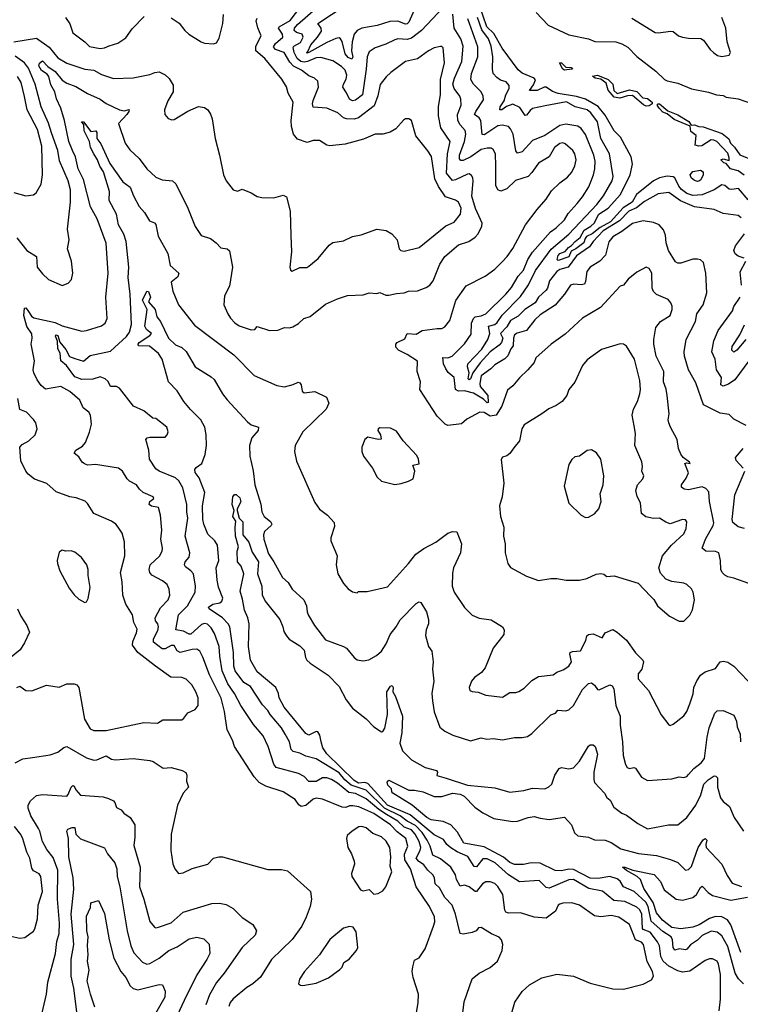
# Model space of a CAD drawing. Extents: x 1246230 to 1426786, y 660032 to 763141.
# Tile 501 of 566: x 1345444 to 1350208, y 736619 to 743131. Entities that reach past the tile are written whole.
import ezdxf

# ---------------------------------------------------------------- set-up
doc = ezdxf.new("R2010")
doc.units = 0

msp = doc.modelspace()

# ---------------------------------------------------------------- linework, layer by layer
at = {"layer": '0CON10XD'}
for points in [[(1347151.5, 741078.5), (1347193.9, 741096.1), (1347227, 741093), (1347250.5, 741099.5), (1347287.9, 741122.1), (1347323.3, 741155), (1347365, 741167.5), (1347465, 741248.6), (1347545, 741285.7), (1347612.1, 741307.9), (1347715, 741311.2), (1347754.5, 741325.5), (1347805, 741321.1), (1347825, 741325.7), (1347865, 741309.4), (1347885, 741308.1), (1347935, 741321.1), (1347985, 741324.2), (1348015, 741335.6), (1348075, 741338.6), (1348130.9, 741359.1), (1348155.5, 741374.5), (1348177.5, 741405), (1348222.7, 741515), (1348254.4, 741565), (1348345, 741641.5), (1348413.8, 741665), (1348456.2, 741693.8), (1348475.8, 741715), (1348500, 741765), (1348500.6, 741785), (1348457.6, 741882.4), (1348432.8, 741965), (1348442.8, 742062.8), (1348440, 742085), (1348430.2, 742100.2), (1348415, 742111.1), (1348405, 742110.4), (1348325, 742071.1), (1348305, 742068.2), (1348264.8, 742115), (1348272.4, 742245), (1348289.1, 742325), (1348228, 742415), (1348211.8, 742495), (1348213.1, 742555), (1348226.5, 742636.5), (1348226.1, 742735), (1348252, 742845), (1348243.8, 742945), (1348235, 742953.8), (1348225, 742954.2), (1348183.8, 742945), (1348145.7, 742925), (1348075, 742871.5), (1347995, 742854.2), (1347897.5, 742782.5), (1347866.1, 742753.9), (1347827.5, 742702.5), (1347811.6, 742628.4), (1347788.5, 742561.5), (1347685, 742481.3), (1347655, 742473.2), (1347604.6, 742474.6), (1347585, 742482.5), (1347546.2, 742516.2), (1347475, 742546.2), (1347385, 742552.5), (1347378.8, 742575), (1347383.6, 742596.4), (1347419.1, 742685), (1347415, 742723.8), (1347393.8, 742745), (1347355, 742760.6), (1347306.4, 742796.4), (1347254.5, 742824.5), (1347229.7, 742849.7), (1347193.4, 742913.4), (1347134.6, 742935), (1347121.5, 742951.5), (1347135, 742974.7), (1347183.3, 743015), (1347182.5, 743035), (1347155.3, 743075), (1347160, 743085), (1347232, 743125), (1347330.8, 743255)], [(1348245, 743214.3), (1348100.4, 743059.6), (1348035, 743010), (1348005, 743000.8), (1347945, 743003.6), (1347925, 742998.8), (1347865, 742969.2), (1347794, 742945), (1347755, 742919.4), (1347740.3, 742885), (1347735.2, 742805), (1347710, 742635), (1347665, 742598), (1347645.2, 742594.8), (1347623.5, 742605), (1347605, 742648.5), (1347579.6, 742685), (1347583.9, 742705), (1347602.8, 742737.2), (1347606.5, 742765), (1347596.7, 742796.7), (1347572.2, 742822.2), (1347515, 742859.7), (1347435, 742880.8), (1347405, 742878.6), (1347346.2, 742853.8), (1347325, 742851.2), (1347302.2, 742855), (1347278.6, 742875), (1347259.5, 742915), (1347252.1, 742947.9), (1347255.5, 742955), (1347300.2, 742979.8), (1347318.2, 743015), (1347311.5, 743035), (1347275, 743047.2), (1347259.5, 743059.5), (1347259.8, 743075), (1347281.6, 743098.4), (1347435, 743233.5)], [(1348051.6, 743195), (1348016.2, 743115), (1348005, 743103.4), (1347995, 743102.4), (1347945, 743122.5), (1347891, 743119), (1347806.8, 743093.2), (1347705, 743075.3), (1347675, 743059), (1347655, 743035.8), (1347641.4, 742985), (1347637.3, 742925), (1347645.7, 742884.3), (1347638.9, 742871.1), (1347615, 742880.2), (1347595.6, 742904.4), (1347575, 742987.1), (1347565, 743005.5), (1347555, 743011.2), (1347535, 743007.6), (1347475, 742979.5), (1347355, 742914.7), (1347345, 742910.8), (1347340, 742915), (1347348.5, 742921.5), (1347368.6, 742965), (1347412.6, 743015), (1347438.4, 743055), (1347438.1, 743075), (1347414.5, 743105), (1347595.7, 743224.3)], [(1348840.6, 742699.4), (1348853.1, 742733.1), (1348846.2, 742745), (1348767, 742777), (1348740.3, 742800.3), (1348633, 742943.1), (1348579.4, 743039.4), (1348532, 743085), (1348483.3, 743225)], [(1345405, 742984), (1345555, 743008.5), (1345638.9, 742948.9), (1345695, 742879.2), (1345755, 742842.8), (1345875, 742804.8), (1345935, 742796.7), (1345985, 742768.5), (1346065, 742742.9), (1346195, 742745.8), (1346305, 742768), (1346338, 742782), (1346365, 742786.2), (1346405, 742766.2), (1346431.7, 742741.7), (1346457.9, 742697.9), (1346458, 742655), (1346422.5, 742595), (1346401.2, 742535), (1346402.5, 742505), (1346425, 742477.5), (1346449.3, 742469.3), (1346465, 742471.2), (1346555, 742526), (1346625, 742556), (1346665, 742550), (1346687.5, 742535), (1346705.9, 742505.9), (1346716.2, 742475), (1346735.8, 742345.8), (1346765.5, 742235.5), (1346791.4, 742105), (1346809.2, 742065), (1346855, 742006.2), (1346885, 741996), (1346915, 742011.2), (1346975, 741986), (1347015, 741961.2), (1347045, 741956.2), (1347125, 741952), (1347185, 741971.2), (1347208.8, 741958.8), (1347232, 741865), (1347236.1, 741703.9), (1347240.8, 741595), (1347229.2, 741495), (1347234.2, 741474.2), (1347245, 741468.8), (1347295, 741492.5), (1347343, 741493), (1347355, 741500), (1347417.6, 741552.4), (1347489.1, 741640.9), (1347515, 741658), (1347585, 741668), (1347645, 741698), (1347702.3, 741707.7), (1347805, 741746.2), (1347865.8, 741735.8), (1347905, 741713.8), (1347940, 741675), (1347952, 741615), (1347964.1, 741604.1), (1347985, 741600), (1348084.5, 741625.5), (1348261.6, 741768.4), (1348317.4, 741792.6), (1348357.6, 741845), (1348361.9, 741885), (1348345, 741923.5), (1348325, 741937.1), (1348259.8, 741959.8), (1348213, 742027), (1348187.6, 742077.6), (1348165.6, 742225.6), (1348143.4, 742263.4), (1348063.8, 742363.8), (1348034.3, 742464.3), (1348016.4, 742476.4), (1347995, 742475.6), (1347982.4, 742467.6), (1347930.2, 742409.8), (1347892.8, 742387.2), (1347845, 742374.4), (1347795, 742374.3), (1347718, 742342), (1347595, 742307.8), (1347495, 742296.7), (1347475, 742301.9), (1347425, 742332.9), (1347385, 742331.4), (1347345, 742319.2), (1347280, 742340), (1347253.8, 742373.8), (1347241.1, 742425), (1347238.9, 742465), (1347252.7, 742585), (1347219.2, 742645), (1347208.1, 742688.1), (1347177.3, 742737.3), (1347065.6, 742875), (1347005.3, 742925), (1347004.7, 742955), (1347039.5, 743025), (1347017.5, 743077.5), (1347006.8, 743123.2), (1347015, 743140.6)], [(1345746.2, 743145), (1345774.4, 743104.4), (1345795, 743044.2), (1345875, 742984.2), (1345905, 742953.3), (1345975, 742940.5), (1346005, 742944.5), (1346035, 742959.1), (1346093.8, 742975), (1346145, 743011.4), (1346188.5, 743071.5), (1346267.6, 743152.4)], [(1346445, 743144), (1346498.3, 743108.3), (1346535, 743058.8), (1346561.2, 743035), (1346644.1, 742984.1), (1346665, 742976.7), (1346725, 742972.5), (1346745, 742977.5), (1346761.7, 743008.3), (1346788, 743105), (1346790.8, 743165)], [(1350265, 739402.5), (1350165, 739438.2), (1350125, 739445.5), (1350105, 739456.5), (1350087.5, 739475), (1350078.8, 739495), (1350077.8, 739555), (1350065.3, 739605.3), (1350045, 739612.7), (1349980, 739615), (1349955.8, 739635), (1349977.1, 739695), (1350028.7, 739785), (1350033.8, 739803.8), (1350005.4, 739945), (1349999.3, 740009.3), (1349980.9, 740030.9), (1349955, 740040.8), (1349865, 740022.2), (1349837.1, 740027.1), (1349819.5, 740039.5), (1349818.8, 740055), (1349851.1, 740098.9), (1349866.5, 740135), (1349842, 740195), (1349855, 740200), (1349876.2, 740195), (1349872.5, 740205), (1349831.2, 740235), (1349815, 740256.7), (1349800, 740295), (1349790, 740355), (1349745.7, 740435), (1349735.6, 740465), (1349730.6, 740485), (1349737.1, 740525), (1349724.4, 740645), (1349717.6, 740687.6), (1349699.6, 740735), (1349702.1, 740805), (1349650.9, 740905), (1349636.9, 740985), (1349635.8, 741015), (1349649.2, 741095), (1349680.5, 741135), (1349743.5, 741175), (1349757.3, 741215), (1349757.2, 741237.2), (1349749.4, 741259.4), (1349730.5, 741280.5), (1349655, 741313.5), (1349633.3, 741333.3), (1349625.6, 741355), (1349622.2, 741455), (1349605, 741485.8), (1349585, 741494.2), (1349525, 741460.8), (1349467.5, 741415), (1349435, 741376.2), (1349415, 741368), (1349283.1, 741226.9), (1349165, 741156.7), (1349049.5, 741050.5), (1348957.5, 740985), (1348856.2, 740895), (1348845, 740863.8), (1348803.8, 740815), (1348747.4, 740762.6), (1348705, 740708.6), (1348668.1, 740681.9), (1348631.5, 740575), (1348595, 740516.2), (1348555, 740509.6), (1348515, 740532.7), (1348485.4, 740534.6), (1348400.6, 740489.4), (1348365, 740458.1), (1348275, 740447.1), (1348256.6, 740456.6), (1348205, 740509.2), (1348090, 740685), (1348094, 740735), (1348071.5, 740805), (1348073.2, 740873.2), (1348005, 740917.7), (1347947.5, 740945), (1347930, 740965), (1347930, 740985), (1347938.8, 740995), (1347989.7, 741020.3), (1348005, 741056.7), (1348065, 741052.2), (1348105, 741075.6), (1348205, 741089.5), (1348235, 741088.1), (1348255, 741100), (1348288.5, 741141.5), (1348327.2, 741272.8), (1348395, 741370), (1348521.2, 741435), (1348585, 741481.9), (1348635, 741531.5), (1348667.9, 741565), (1348705, 741618.9), (1348788.4, 741775), (1348864.3, 741875.7), (1348925.2, 741944.8), (1348960.4, 741999.6), (1349015, 742052.5), (1349065, 742089.1), (1349095, 742122.2), (1349115.2, 742164.8), (1349122.4, 742205), (1349114.3, 742244.3), (1349101.8, 742265), (1349050.4, 742310.4), (1349035, 742316), (1349015, 742312.9), (1348979.6, 742285), (1348945, 742224.3), (1348875, 742183.3), (1348830.5, 742119.5), (1348805.6, 742094.4), (1348723, 742067), (1348665, 742013.1), (1348625, 741997.5), (1348605, 742006), (1348591.5, 742035), (1348592.2, 742165), (1348590.4, 742245), (1348575, 742272.9), (1348561.8, 742281.8), (1348535, 742282.3), (1348495, 742271.5), (1348425.6, 742224.4), (1348375, 742200.7), (1348360.7, 742200.7), (1348351.5, 742211.5), (1348351, 742235), (1348384.3, 742325), (1348394.2, 742375), (1348388.4, 742398.4), (1348355, 742435.9), (1348341.1, 742465), (1348338.1, 742505), (1348363.2, 742565), (1348360, 742605), (1348353.1, 742625), (1348316.6, 742676.6), (1348308.4, 742705), (1348317.6, 742745), (1348367.9, 742855), (1348375.3, 742955), (1348360.8, 743005), (1348315.8, 743075), (1348306.9, 743166.9)], [(1350246.1, 740446.1), (1350165, 740488.8), (1350135, 740520), (1350075, 740528.8), (1349963.8, 740583.8), (1349915, 740730), (1349865.3, 740815.3), (1349838.5, 740905), (1349837.7, 740935), (1349850.5, 741015), (1349912.5, 741135), (1349921.1, 741185), (1349963.3, 741245), (1349986.7, 741325), (1349981.2, 741455), (1349964.2, 741525), (1349945, 741542.5), (1349925, 741548.1), (1349893.8, 741546.2), (1349815, 741520.6), (1349795, 741520), (1349778.7, 741528.7), (1349732.5, 741605), (1349718.1, 741655), (1349714.1, 741705.9), (1349701.1, 741741.1), (1349670.8, 741775), (1349635, 741790.4), (1349565, 741800.4), (1349495, 741782.7), (1349425, 741730.7), (1349365, 741695.3), (1349338.6, 741661.4), (1349317.2, 741572.7), (1349278.9, 741535), (1349215, 741493.3), (1349192.5, 741465), (1349185, 741400), (1349177.2, 741382.7), (1349155, 741376.6), (1349107.3, 741382.7), (1349086, 741375), (1349045.4, 741315), (1348985, 741243.1), (1348885, 741180), (1348848.8, 741145), (1348795, 741076.2), (1348732.2, 741057.7), (1348715, 741046.5), (1348707.9, 741025), (1348707, 740975), (1348691.6, 740955), (1348672.1, 740907.9), (1348651.5, 740888.5), (1348585, 740849.2), (1348558, 740822), (1348495, 740776.2), (1348485.7, 740725), (1348488.1, 740705), (1348538.5, 740645), (1348540.5, 740599.5), (1348535, 740596.6), (1348510.8, 740620.8), (1348445, 740660.2), (1348385.7, 740675.7), (1348344.1, 740674.1), (1348325.3, 740685.3), (1348316.9, 740765), (1348277.2, 740797.2), (1348261.1, 740821.1), (1348246.7, 740855), (1348242.5, 740897.5), (1348275, 740894.4), (1348303.9, 740906.1), (1348385, 740987.1), (1348427.9, 741052.1), (1348430.4, 741125), (1348444.4, 741155), (1348455.8, 741165), (1348495, 741171.6), (1348525, 741185.3), (1348657.8, 741315), (1348695, 741359.2), (1348740.4, 741435), (1348774.2, 741475), (1348804.3, 741545), (1348835, 741593.8), (1348952.9, 741727.1), (1348991.1, 741755), (1349045, 741807.5), (1349070.3, 741849.7), (1349128.6, 741915), (1349165, 741959.2), (1349206.2, 742025), (1349237.1, 742105), (1349245.9, 742145), (1349248.1, 742195), (1349240, 742235), (1349185, 742371.1), (1349155, 742411.9), (1349135, 742426.4), (1349055, 742440.3), (1349015, 742431.6), (1348915, 742364.1), (1348835, 742331.2), (1348765, 742257.5), (1348735, 742248), (1348724.6, 742264.6), (1348705.8, 742375), (1348689.8, 742409.8), (1348675.3, 742425.3), (1348632.7, 742432.7), (1348605, 742430), (1348525, 742375.4), (1348515, 742370), (1348502.4, 742372.4), (1348492.4, 742465), (1348481.6, 742481.6), (1348451.8, 742505), (1348459.1, 742525), (1348511.3, 742601.3), (1348508.8, 742625), (1348494.6, 742655), (1348443.5, 742705), (1348425.8, 742735), (1348431.3, 742775), (1348473.8, 742885), (1348472.3, 742952.3), (1348406.5, 743136.5)], [(1350215, 741820.8), (1350195, 741835.5), (1350095, 741848.2), (1350036.2, 741876.2), (1349905, 741892.9), (1349813.1, 741933.1), (1349735, 741987.5), (1349665, 741980), (1349575, 741928.9), (1349522.4, 741887.6), (1349472.2, 741865), (1349409.5, 741800.5), (1349300.5, 741735), (1349234.8, 741665), (1349210.8, 741629.2), (1349125, 741569), (1349070.4, 741495), (1349015, 741478.9), (1348995, 741465.7), (1348946, 741405), (1348933.8, 741356.2), (1348925, 741343), (1348874.1, 741295), (1348851.2, 741258.8), (1348782.6, 741215), (1348740.5, 741169.5), (1348688.2, 741141.8), (1348665, 741100.3), (1348622, 741055), (1348639, 741025), (1348629.2, 740995), (1348615, 740978.3), (1348553.8, 740935), (1348488.9, 740861.1), (1348440.3, 740795), (1348425, 740755.6), (1348415, 740748.9), (1348408.1, 740755), (1348415.4, 740795), (1348404.8, 740835), (1348406.7, 740855), (1348498.7, 740951.3), (1348540, 741015), (1348552, 741055), (1348544.2, 741105), (1348584.2, 741115.8), (1348601.8, 741128.2), (1348634.2, 741175.8), (1348755, 741300.7), (1348807.3, 741377.3), (1348855, 741472.7), (1348957.5, 741612.5), (1349075, 741712.4), (1349260.2, 741909.8), (1349304.5, 741965.5), (1349360.6, 742065), (1349368.7, 742095), (1349343.4, 742245), (1349285.3, 742345), (1349263.1, 742455), (1349220.6, 742515), (1349195, 742535.2), (1349116.9, 742555), (1349058.6, 742588.6), (1348917.8, 742562.2), (1348835, 742543.1), (1348818.7, 742531.3), (1348795, 742499.5), (1348785, 742497.8), (1348751, 742551), (1348705, 742573.4), (1348662.1, 742557.9), (1348631.8, 742535), (1348617.5, 742535), (1348619.6, 742555), (1348647.5, 742595), (1348658.2, 742635), (1348680, 742675), (1348679.1, 742695), (1348659.7, 742719.7), (1348622.1, 742732.1), (1348598, 742748), (1348575.3, 742775.3), (1348569.7, 742805), (1348571.1, 742885), (1348561.7, 742955), (1348542.4, 743005), (1348500.1, 743065), (1348470.5, 743145)], [(1348859, 743179), (1348938.1, 743095), (1349075, 743031.8), (1349205, 743004.5), (1349246, 742986), (1349384.7, 742984.7), (1349425, 742971.2), (1349465, 742948.5), (1349525, 742887.1), (1349649.8, 742789.8), (1349707.1, 742735), (1349725, 742726.2), (1349795, 742712.3), (1349885, 742673.8), (1349998.8, 742651.2), (1350050, 742635), (1350095, 742628.8), (1350115, 742618.8), (1350195, 742607.5), (1350295, 742572.5)], [(1349490.4, 743140.4), (1349645.6, 743045.6), (1349666.6, 743043.4), (1349745.7, 743055.7), (1349765, 743052), (1349800, 743025), (1349825, 743016), (1349865, 743008), (1349947.3, 743007.3), (1349965, 742996.7), (1350008.8, 742935), (1350032.1, 742912.1), (1350057.5, 742895), (1350085, 742888), (1350133.6, 742896.4), (1350143.3, 742915), (1350121.4, 742985), (1350113.6, 743075), (1350087.1, 743145)], [(1345425, 741689.4), (1345490.6, 741605), (1345555.8, 741565), (1345558.8, 741495), (1345595, 741450), (1345635, 741413.3), (1345725, 741373.8), (1345765, 741388.8), (1345787, 741413), (1345794.4, 741455), (1345787.5, 741535), (1345759.2, 741615), (1345771.2, 741675), (1345759.2, 741745), (1345780, 741925), (1345779.7, 742005), (1345764.7, 742065), (1345706.8, 742196.8), (1345696.8, 742265), (1345653.4, 742383.4), (1345635, 742447.8), (1345586.9, 742555), (1345546.2, 742705), (1345501.6, 742811.6), (1345475.9, 742845), (1345415, 742890.5)], [(1348065, 736550), (1348079.5, 736630.5), (1348081.2, 736685), (1348044.3, 736795), (1348038.9, 736835), (1348043.4, 736866.6), (1348055, 736910), (1348085, 736926.2), (1348125.5, 736985), (1348180, 737135), (1348187.5, 737165), (1348187.2, 737197.2), (1348153.3, 737265), (1348064.6, 737395), (1348027.8, 737515), (1347991, 737575), (1347987.3, 737612.7), (1348009.7, 737665), (1347995.8, 737715), (1347939.4, 737759.4), (1347895.9, 737805.9), (1347785, 737881.5), (1347685.6, 737925), (1347647.5, 737932.5), (1347625, 737932.5), (1347599.1, 737920.9), (1347575, 737922.5), (1347445, 737974.8), (1347405, 737981.6), (1347384.6, 737975), (1347335, 737932.9), (1347305, 737927.8), (1347288.7, 737938.7), (1347265, 737973.5), (1347185, 738023.3), (1347070.6, 738060.6), (1347026.4, 738086.4), (1346993.1, 738123.1), (1346864, 738324), (1346851.8, 738365), (1346816.4, 738435), (1346798.4, 738555), (1346775, 738644.2), (1346697.8, 738797.8), (1346655.2, 738915.2), (1346634.1, 738954.1), (1346615, 738966.9), (1346585, 738965.8), (1346505, 738945.4), (1346485.9, 738955.9), (1346465, 738990.9), (1346445, 738990.9), (1346405, 738970), (1346385, 738969.3), (1346328.9, 739015), (1346328.4, 739035), (1346358.2, 739091.8), (1346362.6, 739115), (1346356.7, 739135), (1346341.3, 739155), (1346338.7, 739175), (1346375, 739241.8), (1346426.5, 739295), (1346436.7, 739325), (1346433.1, 739365), (1346419.2, 739395), (1346388.8, 739418.8), (1346318.2, 739458.2), (1346304.7, 739474.7), (1346299.2, 739495), (1346305.5, 739525), (1346367.4, 739582.6), (1346386.4, 739615), (1346388.2, 739635), (1346376.7, 739695), (1346384.4, 739755), (1346375.8, 739855), (1346361.2, 739905), (1346315, 739913.5), (1346300, 739925), (1346305, 739944), (1346330, 739965), (1346327.1, 739975), (1346260, 740005), (1346236.2, 740025), (1346216.2, 740055), (1346169.8, 740079.8), (1346153.7, 740093.7), (1346122.5, 740145), (1346096.2, 740165), (1345945, 740190), (1345895, 740185.8), (1345872.6, 740192.6), (1345856.2, 740205), (1345835, 740238.8), (1345805, 740263.8), (1345815.8, 740285), (1345858.8, 740311.2), (1345878, 740335), (1345906.4, 740403.6), (1345919.2, 740455), (1345912.5, 740515), (1345900.8, 740535), (1345862.9, 740565), (1345841.9, 740615), (1345775, 740671.5), (1345715, 740704.5), (1345615, 740688.5), (1345585, 740712.7), (1345559, 740749), (1345536.8, 740795), (1345533.3, 740815), (1345541.8, 740875), (1345518.9, 740985), (1345525.7, 741025), (1345523.2, 741053.2), (1345491.5, 741101.5), (1345470.5, 741175), (1345476.4, 741223.6), (1345485, 741226), (1345497, 741207), (1345521.2, 741171.2), (1345538.3, 741158.3), (1345679.3, 741129.3), (1345725, 741105.3), (1345855, 741071.1), (1345885, 741074.4), (1345985, 741107.1), (1346008, 741125), (1346022.5, 741155), (1346013.5, 741295), (1346028.5, 741455), (1346016.5, 741653.5), (1345955.3, 741815), (1345913.1, 741893.1), (1345866.4, 742075), (1345830.8, 742145), (1345812, 742225), (1345794, 742265), (1345768.5, 742325), (1345740.8, 742465), (1345716.9, 742545), (1345688.1, 742608.1), (1345675.7, 742655), (1345649.6, 742699.6), (1345636.6, 742755), (1345625, 742771.1), (1345588.3, 742795), (1345571, 742825), (1345575, 742843.2), (1345595, 742859.1), (1345630.6, 742820.6), (1345678.2, 742788.2), (1345725, 742731.9), (1345755, 742711.5), (1345815, 742688.5), (1345893.1, 742643.1), (1345975, 742605.4), (1346016.3, 742576.4), (1346104.1, 742534.1), (1346135, 742527.7), (1346166.8, 742536.8), (1346166.4, 742525), (1346152.5, 742505), (1346097.1, 742445), (1346141.8, 742315), (1346171.1, 742271.1), (1346232.7, 742212.7), (1346285, 742144.2), (1346345, 742090), (1346385, 742072.9), (1346454.4, 742064.4), (1346475.5, 742045.5), (1346555.7, 741885), (1346603.2, 741763.2), (1346644.3, 741704.3), (1346705, 741684.2), (1346743.8, 741655), (1346772.7, 741622.7), (1346815, 741615.7), (1346831.9, 741601.9), (1346850.9, 741495), (1346831.5, 741368.5), (1346797.1, 741305), (1346794.3, 741245.7), (1346820, 741185), (1346838, 741158), (1346866.4, 741126.4), (1346895, 741105.7), (1346975, 741080.6), (1346998.6, 741081.4), (1347015, 741101.2), (1347095, 741075.7), (1347151.5, 741078.5)], [(1349045, 742798.1), (1349034.5, 742805), (1349013.3, 742845), (1349025, 742845.4), (1349055, 742818.2), (1349089.2, 742815), (1349098.8, 742805), (1349095, 742803.5), (1349045, 742798.1)], [(1345405, 741987.5), (1345485, 741965.8), (1345535, 741973.8), (1345553.3, 741985), (1345586.4, 742043.6), (1345595.6, 742105), (1345589.6, 742295), (1345561.2, 742405), (1345492.6, 742535), (1345475, 742624), (1345454.1, 742715), (1345429.1, 742755)], [(1349585, 742560), (1349568.7, 742568.7), (1349495, 742630.8), (1349461.8, 742628.2), (1349411.6, 742611.6), (1349375, 742618.4), (1349334.3, 742664.3), (1349321.1, 742711.1), (1349285, 742738.1), (1349249.2, 742745), (1349232, 742758), (1349265, 742764.5), (1349333.5, 742735), (1349365.8, 742705), (1349372.9, 742662.9), (1349395, 742643.6), (1349475, 742667.6), (1349525, 742656.9), (1349564.6, 742614.6), (1349595, 742610.4), (1349626, 742585), (1349626.4, 742575), (1349605, 742561.5), (1349585, 742560)], [(1350259.4, 741939.4), (1350195.5, 742015), (1350152.4, 742007.6), (1350135, 742010), (1350105, 742035.3), (1350085, 742039.3), (1350034.4, 742005.6), (1349956.7, 741973.3), (1349895, 741968.5), (1349855, 741982.4), (1349819.1, 742009.1), (1349801, 742031), (1349775, 742084.7), (1349765, 742092.6), (1349725, 742097.1), (1349675, 742085.2), (1349635, 742064.8), (1349522.8, 741975), (1349492.6, 741925), (1349434, 741886), (1349349.9, 741795), (1349282.3, 741757.7), (1349229.8, 741715), (1349192.1, 741697.9), (1349181.7, 741685), (1349174.2, 741655), (1349121.9, 741615), (1349089.7, 741600.3), (1349075, 741563.7), (1349005, 741539.2), (1348997.5, 741545), (1349005, 741572.1), (1349015.4, 741585.4), (1349051.3, 741598.7), (1349071.4, 741625), (1349092.6, 741637.4), (1349116.7, 741663.3), (1349148.5, 741691.5), (1349175, 741740), (1349220, 741765), (1349241.6, 741785), (1349273.4, 741845), (1349335.6, 741885), (1349415.7, 741975), (1349480, 742105), (1349494.7, 742175), (1349485.7, 742225), (1349416.7, 742355), (1349375, 742396.9), (1349315, 742500), (1349267.4, 742557.4), (1349185, 742606.4), (1349124.2, 742624.2), (1349005, 742642), (1348966.9, 742656.9), (1348925, 742685.2), (1348911.9, 742685), (1348866.2, 742663.8), (1348813.7, 742663.6), (1348840.6, 742699.4)], [(1350233.5, 742103.5), (1350195, 742131.4), (1350142.5, 742145), (1350115, 742180), (1350100, 742185), (1350080, 742205), (1350095, 742210), (1350135, 742200), (1350135, 742217.5), (1350125, 742248.2), (1350052.2, 742325), (1350033.8, 742335), (1350015, 742335.8), (1349954.1, 742295.9), (1349935, 742293.8), (1349910.8, 742300.8), (1349916.9, 742365), (1349880.7, 742390.7), (1349877.5, 742427.5), (1349772, 742472), (1349725, 742507.7), (1349695, 742519.2), (1349672, 742545), (1349658.2, 742565), (1349664.3, 742575), (1349675, 742574.7), (1349729, 742529), (1349795, 742502.2), (1349868.1, 742458.1), (1349883.8, 742433.8), (1349905, 742436.2), (1349934.6, 742424.6), (1349963, 742423), (1350088.5, 742378.5), (1350132.7, 742342.7), (1350143.1, 742315), (1350168.9, 742288.9), (1350205, 742236.5), (1350265, 742213.3)], [(1345934.1, 742245), (1345913.1, 742285), (1345906.4, 742325), (1345869.1, 742395), (1345867.1, 742437.1), (1345853.4, 742456.6), (1345866, 742455), (1345915, 742391.2), (1345946.4, 742395), (1345953.3, 742385), (1345954.2, 742345), (1345979.3, 742309.3), (1346039.2, 742179.2), (1346125, 742058.2), (1346175, 742023.1), (1346195.3, 741965.3), (1346234.5, 741894.5), (1346269.2, 741855), (1346301.2, 741801.2), (1346335, 741788), (1346345, 741776.7), (1346358.9, 741698.9), (1346423.3, 741585), (1346438.5, 741505), (1346495.7, 741455), (1346490.4, 741429.6), (1346445.7, 741395), (1346457.1, 741335), (1346494.4, 741245), (1346600.2, 741110.2), (1346859.4, 740915), (1346995, 740776.9), (1347145, 740712), (1347195, 740702.5), (1347252.1, 740717.9), (1347285, 740734), (1347295, 740730), (1347304.3, 740715), (1347312, 740675), (1347324.1, 740664.1), (1347395, 740671.4), (1347472.9, 740635), (1347487.1, 740595), (1347469.4, 740555), (1347315.5, 740404.5), (1347264.1, 740314.1), (1347260.8, 740275), (1347275, 740210.8), (1347395, 739937.1), (1347425, 739894), (1347478, 739855), (1347523.8, 739805), (1347525, 739780), (1347500, 739705), (1347500, 739685), (1347543.3, 739585), (1347536.7, 739525), (1347547.5, 739465), (1347585, 739402.5), (1347615, 739367.5), (1347645, 739347.5), (1347675, 739340), (1347685, 739350), (1347741.7, 739348.3), (1347875, 739380), (1348015, 739534.2), (1348063.3, 739596.7), (1348115, 739633.3), (1348194.2, 739675), (1348274, 739735), (1348305, 739746.7), (1348335, 739744), (1348365.8, 739665), (1348358.1, 739605), (1348312.9, 739505), (1348305, 739470), (1348304.2, 739385), (1348317.5, 739345), (1348385, 739243.8), (1348435, 739192), (1348482.1, 739172.1), (1348561.7, 739161.7), (1348635, 739116.2), (1348646.2, 739095), (1348643.8, 739065), (1348575, 738973.3), (1348520.8, 738845), (1348496.4, 738813.6), (1348450.3, 738779.7), (1348431.2, 738755), (1348416.2, 738715), (1348420, 738695), (1348435, 738686.7), (1348475, 738683.3), (1348525, 738663.8), (1348635, 738650.9), (1348685, 738681.9), (1348725, 738682), (1348745, 738688.6), (1348779.4, 738710.6), (1348830.6, 738759.4), (1348875, 738787.5), (1348971.7, 738798.3), (1348995, 738815.8), (1349038, 738832), (1349074, 738855), (1349091.4, 738885), (1349081.4, 738935), (1349084.4, 738945.6), (1349097.9, 738952.1), (1349152.5, 738957.5), (1349187.1, 739025), (1349194.2, 739055), (1349204.4, 739065.6), (1349235, 739068.6), (1349295, 739042.5), (1349315, 739076.2), (1349365, 739098.8), (1349395, 739080.8), (1349455, 739027.1), (1349515, 738944.3), (1349564.2, 738895), (1349567.1, 738885), (1349556.9, 738835), (1349533.1, 738805), (1349532.6, 738772.6), (1349601.4, 738695), (1349684.3, 738534.3), (1349735, 738467.5), (1349745, 738463.3), (1349765, 738471.2), (1349835, 738527.5), (1349855, 738556.2), (1349874.6, 738605.4), (1349896.9, 738673.1), (1349900.5, 738715), (1349920.8, 738759.2), (1349945.7, 738795), (1349975, 738817.8), (1350045, 738840), (1350075.6, 738884.4), (1350097.9, 738887.9), (1350125, 738882.5), (1350165, 738855.7), (1350305, 738710)], [(1348371.5, 736545), (1348383.3, 736635), (1348435, 736786.2), (1348481.2, 736825), (1348555, 736863.1), (1348602.9, 736905), (1348634.5, 736975), (1348638.1, 737015), (1348630, 737045), (1348613.7, 737063.7), (1348563.9, 737083.9), (1348495, 737126), (1348476.4, 737123.6), (1348462.5, 737105), (1348435, 737093.3), (1348375, 737082), (1348355, 737087.5), (1348324.6, 737215), (1348303.5, 737275), (1348255, 737324.6), (1348220, 737390), (1348191.8, 737415), (1348186.1, 737455), (1348176.2, 737475), (1348141.8, 737505), (1348115, 737542), (1348080.3, 737565), (1348065.3, 737585), (1348092.4, 737635), (1348095.6, 737655), (1348084.5, 737695), (1348059, 737745), (1348035, 737773.3), (1347985, 737791.4), (1347945, 737831.2), (1347869.2, 737875), (1347817.9, 737907.9), (1347735, 737978), (1347665, 738013.5), (1347619.9, 738019.9), (1347545, 738082), (1347505, 738106.2), (1347475, 738116.6), (1347445, 738116.7), (1347405, 738092.2), (1347355, 738092.1), (1347323.6, 738125), (1347286.4, 738146.4), (1347140, 738185), (1347125, 738206.2), (1347087.7, 738325), (1347052.7, 738395), (1346988.7, 738468.7), (1346905, 738595.4), (1346865, 738673.8), (1346819.2, 738739.2), (1346782.8, 738825), (1346767.9, 738922.1), (1346762.2, 738985), (1346731.2, 739071.2), (1346709.7, 739109.7), (1346685, 739133.6), (1346665, 739137.5), (1346645, 739131.1), (1346575, 739067.8), (1346565, 739067.1), (1346526.4, 739086.4), (1346475.7, 739095), (1346494.5, 739195), (1346552.8, 739255), (1346603.2, 739345), (1346606.7, 739385), (1346592.5, 739465), (1346575, 739486.2), (1346541.2, 739511.2), (1346533.3, 739525), (1346537.3, 739545), (1346563.6, 739576.4), (1346568.5, 739605), (1346538.4, 739715), (1346556.5, 739835), (1346549.5, 739875), (1346550, 739925), (1346522.2, 740035), (1346495, 740082.2), (1346475, 740101.8), (1346365.7, 740145.7), (1346345, 740159.5), (1346302.7, 740225), (1346298.5, 740285), (1346278.8, 740355), (1346286.7, 740365), (1346305, 740370.6), (1346405, 740370), (1346420, 740385), (1346426.2, 740405), (1346416.2, 740435), (1346345, 740493.3), (1346325, 740496.2), (1346264.1, 740544.1), (1346197.1, 740575), (1346104.7, 740694.7), (1346084.6, 740704.6), (1346044.5, 740704.5), (1346028.9, 740738.9), (1346010, 740755), (1345975, 740768.1), (1345927.1, 740752.9), (1345855, 740751.8), (1345808.3, 740768.3), (1345752.8, 740845), (1345715.7, 740875), (1345710.9, 740925), (1345696, 740955), (1345692.8, 741005), (1345681.5, 741038.5), (1345683.4, 741046.6), (1345695, 741042.7), (1345708.4, 740998.4), (1345749.5, 740949.5), (1345774.1, 740904.1), (1345809.5, 740889.5), (1345865, 740873.1), (1345910.7, 740909.3), (1346045, 740938.5), (1346150.4, 741035), (1346170, 741065), (1346183.3, 741115), (1346175.3, 741315), (1346160, 741425), (1346164.6, 741495), (1346147.6, 741665), (1346132.3, 741712.3), (1346097.3, 741775), (1346083.2, 741845), (1346035.3, 741935), (1346036.7, 741995), (1345998.1, 742125), (1345973.2, 742163.2), (1345958.1, 742205), (1345934.1, 742245)], [(1349925, 742060), (1349905, 742066.7), (1349883.8, 742085), (1349876.7, 742105), (1349895, 742126.7), (1349945, 742136.7), (1349962.5, 742125), (1349962.5, 742105), (1349947.3, 742072.7), (1349935, 742063.3), (1349925, 742060)], [(1350234.3, 741554.3), (1350195, 741567.5), (1350175, 741582), (1350166, 741605), (1350177.5, 741635), (1350235.4, 741714.6)], [(1350217.1, 741375), (1350207.6, 741462.4), (1350245.8, 741535)], [(1347200, 738405), (1347175, 738446.5), (1347100, 738535), (1347085, 738562.5), (1347048.5, 738598.5), (1346970.5, 738720.5), (1346925, 738746.2), (1346869.2, 738825), (1346859.7, 738855), (1346858, 738945), (1346834.1, 739115), (1346823.2, 739135), (1346784.8, 739174.8), (1346697.5, 739235), (1346691.2, 739245), (1346721.2, 739265), (1346767.5, 739275), (1346781.4, 739285), (1346787.5, 739305), (1346758.3, 739378.3), (1346748.8, 739425), (1346743.5, 739505), (1346760, 739555), (1346752.2, 739655), (1346733.1, 739685), (1346687.3, 739727.3), (1346661.6, 739795), (1346655.3, 739825.3), (1346653.3, 739915), (1346667.5, 740005), (1346630.6, 740100.6), (1346605, 740136.7), (1346601.1, 740155), (1346609.8, 740170.2), (1346648.8, 740195), (1346670.9, 740255), (1346680, 740315), (1346676.9, 740385), (1346666.9, 740435), (1346640.6, 740485), (1346572.9, 740552.9), (1346529.5, 740605), (1346485, 740676), (1346427.5, 740735), (1346385.4, 740885), (1346362.6, 740922.6), (1346301.6, 740971.6), (1346229.4, 740975), (1346227.3, 740985), (1346234.7, 740995), (1346305, 741041.6), (1346314.7, 741055), (1346282.9, 741082.9), (1346272.1, 741105), (1346281.4, 741181.4), (1346287.5, 741215), (1346255.4, 741275), (1346285, 741336), (1346295, 741333.8), (1346309.5, 741295), (1346296.4, 741265), (1346339.3, 741215), (1346350.4, 741165), (1346375.4, 741135), (1346427.5, 741025), (1346475, 740980.8), (1346515, 740963.3), (1346545, 740937.5), (1346605, 740834.4), (1346709.5, 740769.5), (1346730.3, 740750.3), (1346785, 740655.8), (1346815, 740617.5), (1346951.1, 740471.1), (1346975, 740452.5), (1347023.3, 740435), (1347020.6, 740415), (1346977.8, 740365), (1346962.2, 740315), (1346964.6, 740245), (1346988.1, 740148.1), (1346999.6, 740055), (1347037.1, 739927.1), (1347045.4, 739875), (1347060.5, 739845), (1347101.8, 739811.8), (1347110, 739795), (1347106.9, 739785), (1347062.9, 739745), (1347055.3, 739725), (1347057.7, 739695), (1347087.9, 739597.9), (1347124.4, 739545), (1347180.9, 739440.9), (1347218, 739408), (1347245.8, 739365), (1347321.9, 739295), (1347340.8, 739255), (1347344.2, 739215), (1347352, 739195), (1347392, 739125), (1347465, 739029.2), (1347585.8, 738985.8), (1347605, 738973.3), (1347655, 738913.3), (1347675, 738898), (1347715, 738890), (1347752.3, 738897.7), (1347803.2, 738926.8), (1347835, 738954.4), (1347866.3, 739003.7), (1347892.9, 739065), (1347932.2, 739115), (1347958.8, 739161.2), (1348065, 739268.8), (1348085, 739280), (1348095, 739276.7), (1348134.3, 739215), (1348146.9, 739165), (1348145.8, 739135.8), (1348131.8, 739095), (1348127.9, 739057.9), (1348146.1, 738986.1), (1348168.6, 738955), (1348177.1, 738885), (1348174.2, 738835), (1348182.9, 738755), (1348168.1, 738675), (1348173.1, 738625), (1348183.3, 738553.3), (1348221.8, 738451.8), (1348254.6, 738424.6), (1348308.3, 738398.3), (1348425, 738360.9), (1348495, 738380.8), (1348531.9, 738371.9), (1348575, 738377.5), (1348635, 738368.1), (1348715, 738384.2), (1348765, 738383.8), (1348800.3, 738389.7), (1348829.8, 738410.2), (1348955, 738532.5), (1348985.8, 738544.2), (1349002.5, 738565), (1349055, 738558.9), (1349075, 738565.6), (1349104.7, 738595.3), (1349165, 738700.6), (1349205, 738740), (1349225, 738744), (1349245, 738728.8), (1349265, 738700), (1349275, 738698.8), (1349345, 738732.5), (1349360, 738725), (1349373.1, 738705), (1349385.5, 738595), (1349414.4, 738525), (1349413.1, 738465), (1349429.2, 738355), (1349434.3, 738265), (1349448.6, 738205), (1349460, 738185), (1349475, 738177.5), (1349505, 738184.2), (1349515, 738180.8), (1349555, 738122), (1349595, 738100), (1349755, 738110.8), (1349805, 738122.9), (1349835, 738118.6), (1349853.8, 738125), (1349865, 738138), (1349901.4, 738178.6), (1349950, 738215), (1349971.1, 738245), (1349988.4, 738385), (1350002.4, 738447.6), (1350040.5, 738545), (1350055, 738560), (1350095, 738561.4), (1350165, 738531.2), (1350182.4, 738492.4), (1350187.5, 738455), (1350207.1, 738405), (1350208.8, 738355)], [(1350295, 740916.9), (1350171.3, 740748.7), (1350129.5, 740720.5), (1350095, 740707.5), (1350079.3, 740715), (1350083.7, 740763.7), (1350051.1, 740815), (1350041.4, 740885), (1350018.9, 740935), (1350033.5, 741006.5), (1350061.2, 741075), (1350157.3, 741205), (1350164.4, 741235), (1350208.2, 741295)], [(1350245, 741016), (1350185, 740944.6), (1350165, 740933.1), (1350153.2, 740945), (1350155, 740969.4), (1350205, 741046.5), (1350236.9, 741113.1)], [(1349835, 739153.3), (1349875, 739193.3), (1349891.7, 739228.3), (1349906, 739295), (1349896.2, 739345), (1349885, 739366.7), (1349855, 739396), (1349835, 739404), (1349755, 739414.2), (1349715, 739431.2), (1349680.3, 739470.3), (1349669.2, 739505), (1349694.2, 739585), (1349753.7, 739656.3), (1349835, 739730), (1349850, 739765), (1349855, 739810), (1349845, 739823.3), (1349825, 739826), (1349745, 739796.7), (1349715, 739806.7), (1349675, 739834), (1349635, 739832.2), (1349582.6, 739842.6), (1349555.8, 739865), (1349548.5, 739935), (1349527.2, 739977.2), (1349517.9, 740017.9), (1349528.9, 740055), (1349564.2, 740095), (1349571.4, 740115), (1349557.5, 740145), (1349561.8, 740175), (1349556.2, 740206.2), (1349511.4, 740315), (1349514.2, 740395), (1349505.5, 740445.5), (1349493.1, 740515), (1349501.8, 740555), (1349528.2, 740605), (1349543.9, 740656.1), (1349548, 740685), (1349543.5, 740745), (1349508.7, 740885), (1349455, 740971.8), (1349435.5, 740985.5), (1349415, 740987), (1349291, 740949), (1349195, 740882.1), (1349163.8, 740845), (1349115, 740734), (1349074, 740685), (1349062, 740645), (1349031.2, 740605), (1348991.2, 740578.8), (1348941.7, 740558.3), (1348896.6, 740523.4), (1348778.9, 740451.1), (1348764.5, 740425), (1348748.6, 740345), (1348710.3, 740299.7), (1348685, 740262.5), (1348665, 740247.5), (1348635, 740236.7), (1348627, 740223), (1348644, 740065), (1348634.2, 739975.8), (1348615.8, 739915), (1348623.1, 739845), (1348645.7, 739775), (1348642.9, 739715), (1348654, 739665), (1348652.5, 739605), (1348671.2, 739535), (1348688.8, 739508.8), (1348795, 739451.2), (1348875, 739422.5), (1348955, 739435.8), (1348995.7, 739435.7), (1349056.1, 739423.9), (1349145.8, 739424.2), (1349194.4, 739435.6), (1349255, 739462.9), (1349285, 739469.2), (1349305, 739464), (1349325, 739448), (1349375, 739453.8), (1349532.5, 739405), (1349615, 739318.8), (1349637.3, 739297.3), (1349660, 739255), (1349740, 739185), (1349805, 739153.3), (1349835, 739153.3)], [(1345425.6, 738714.4), (1345445, 738723.8), (1345484.2, 738694.2), (1345525, 738692.5), (1345621.2, 738728.8), (1345705, 738717.5), (1345755, 738737.5), (1345805, 738738.1), (1345822.1, 738732.1), (1345835.8, 738715), (1345871.4, 738505), (1345910.7, 738440.7), (1345935, 738430), (1346015, 738429.2), (1346265, 738483.3), (1346355, 738478.8), (1346390.5, 738499.5), (1346515, 738501.2), (1346529.5, 738510.5), (1346555, 738546.2), (1346605, 738568.8), (1346624, 738595), (1346624.4, 738645), (1346608.5, 738685), (1346581.4, 738731.4), (1346545, 738768.6), (1346515, 738779.4), (1346443, 738783), (1346340.8, 738855), (1346225.2, 738945.2), (1346190.4, 738995), (1346191.3, 739018.7), (1346216.1, 739076.1), (1346219.5, 739099.5), (1346197.5, 739145), (1346188.8, 739195), (1346145, 739266), (1346125.4, 739325), (1346122.1, 739412.1), (1346110.9, 739475), (1346138.2, 739585), (1346137.2, 739677.2), (1346120.6, 739735), (1346095.4, 739775.4), (1346080, 739795), (1346051.2, 739815), (1345935, 739864), (1345891.7, 739931.7), (1345875.7, 739945.7), (1345818.3, 739968.3), (1345775, 739974.3), (1345685, 740009.2), (1345624.3, 740064.3), (1345542.6, 740092.6), (1345500, 740125), (1345484, 740145), (1345452.3, 740212.3), (1345445.4, 740304.6), (1345459.6, 740320.4), (1345505, 740346.7), (1345546, 740385), (1345560, 740425), (1345550, 740465), (1345535, 740486.2), (1345488.8, 740535), (1345445, 740552.5), (1345431.9, 740625)], [(1347925, 740056.7), (1347965, 740063.8), (1348015, 740078), (1348045.6, 740094.4), (1348055.8, 740145), (1348043.3, 740185), (1348085.5, 740194.5), (1348081.2, 740225), (1348068.8, 740248.8), (1347978.8, 740345), (1347935, 740408.8), (1347895, 740430), (1347825, 740431.2), (1347814.3, 740425.7), (1347812.5, 740415), (1347828.6, 740385), (1347833, 740357), (1347815, 740354.3), (1347745, 740370), (1347726.2, 740355), (1347706.4, 740303.6), (1347706.7, 740275), (1347716.7, 740245), (1347776.7, 740165), (1347806.4, 740106.4), (1347835, 740080), (1347925, 740056.7)], [(1349185, 739838.8), (1349205, 739841.2), (1349245, 739863.8), (1349272.5, 739895), (1349289.2, 739945), (1349281.9, 739995), (1349302.5, 740055), (1349305.8, 740115), (1349287.1, 740225), (1349257, 740267), (1349225, 740286.2), (1349195, 740282.5), (1349145, 740243.3), (1349115, 740240), (1349095, 740222.5), (1349075, 740190), (1349043.3, 740045), (1349073.9, 739933.9), (1349155, 739853.3), (1349185, 739838.8)], [(1350228, 740165), (1350180, 740215), (1350175.8, 740235), (1350227.1, 740295)], [(1350235, 739766.5), (1350195, 739777.8), (1350159.4, 739805), (1350155.5, 739825.5), (1350172.4, 739987.6), (1350239.2, 740145)], [(1346868.4, 739771.6), (1346873.8, 739813.8), (1346852.5, 739845), (1346862.2, 739885), (1346847.7, 739925), (1346853.5, 739975), (1346865, 739990), (1346875, 739991.2), (1346899.5, 739969.5), (1346906.7, 739943.3), (1346882.5, 739895), (1346882.7, 739885), (1346895, 739833.3), (1346920, 739810), (1346918.5, 739725), (1346958.8, 739675), (1346980.1, 739610.1), (1347022.3, 739545), (1347015.8, 739465), (1347044.5, 739385), (1347047.3, 739327.3), (1347066.1, 739286.1), (1347163.5, 739165), (1347184.5, 739115), (1347189.5, 739085), (1347206.9, 739055), (1347225, 739034.4), (1347295, 738990.8), (1347325, 738962), (1347332.6, 738912.6), (1347341.5, 738895), (1347364.1, 738874.1), (1347483.3, 738796.7), (1347555, 738721.5), (1347603.1, 738633.1), (1347645, 738577.9), (1347735, 738506.5), (1347784.7, 738454.7), (1347835, 738420), (1347845, 738422.2), (1347857.6, 738445), (1347874.7, 738535), (1347871.4, 738685), (1347895, 738723.8), (1347907.5, 738727.5), (1347914, 738715), (1347910, 738685), (1347927.8, 738655), (1347973.8, 738525), (1347969.7, 738415), (1347956.4, 738345), (1347974.5, 738295), (1348035, 738235.4), (1348124.2, 738184.2), (1348200, 738165), (1348206.2, 738155), (1348202.7, 738132.7), (1348264.4, 738115.6), (1348405, 738067.5), (1348585, 738050), (1348685, 738022.9), (1348776.2, 738033.8), (1348835, 738047.8), (1348915, 738043.1), (1348943.2, 738056.8), (1348962.5, 738075), (1348981.9, 738135), (1349010.6, 738179.4), (1349025.8, 738184.2), (1349075, 738175.7), (1349105, 738181.9), (1349145, 738226.9), (1349203.8, 738326.2), (1349215, 738334.2), (1349235, 738335.7), (1349247.8, 738325), (1349263.1, 738273.1), (1349240.7, 738155), (1349239, 738105), (1349244.1, 738085), (1349310.5, 738015), (1349326.8, 737986.8), (1349348.6, 737968.6), (1349372.6, 737922.6), (1349425, 737882.5), (1349455, 737870), (1349531.2, 737815), (1349595, 737780), (1349734.4, 737805.6), (1349795, 737805.6), (1349855, 737854.4), (1349914.6, 737935), (1349946.5, 738005), (1349966.4, 738075), (1349995, 738103.1), (1350035, 738129.2), (1350047, 738127), (1350056.5, 738116.5), (1350056.8, 738055), (1350076.4, 737985), (1350095, 737960), (1350137.6, 737927.6), (1350167.5, 737855), (1350228.9, 737765)], [(1350068, 736575), (1350077.6, 736652.4), (1350077.3, 736815), (1350065, 736883.8), (1350055, 736904.4), (1350025, 736919.2), (1350005, 736920.6), (1349975, 736907.9), (1349875, 736838.2), (1349825, 736830.9), (1349795, 736839.3), (1349735, 736871.2), (1349697.3, 736905), (1349683.7, 736935), (1349672.9, 737005), (1349661.8, 737031.8), (1349611.9, 737095), (1349565, 737113.7), (1349560.7, 737120.7), (1349558.2, 737215), (1349545, 737243.9), (1349525, 737261.2), (1349445, 737298.8), (1349372.9, 737305), (1349296.7, 737366.7), (1349205.7, 737385.7), (1349105, 737443.4), (1349075, 737441.4), (1348945, 737386.2), (1348925, 737391.5), (1348878.7, 737438.7), (1348748.2, 737428.2), (1348675, 737475.3), (1348587.3, 737555), (1348535, 737582), (1348505, 737580.3), (1348465, 737528.8), (1348449.2, 737529.2), (1348406.4, 737596.4), (1348336.4, 737626.4), (1348293.7, 737653.7), (1348267.8, 737675), (1348245, 737707.8), (1348185, 737738.7), (1348025, 737871.6), (1347875, 737936.9), (1347745, 738078.8), (1347725, 738085.3), (1347685, 738082.1), (1347655, 738098), (1347474.4, 738275), (1347448.7, 738315), (1347436.1, 738353.9), (1347428, 738398), (1347415, 738421.4), (1347405, 738422.5), (1347355, 738399.2), (1347335, 738408.9), (1347192.4, 738585), (1347159.2, 738645), (1347154.6, 738675), (1347137.8, 738715), (1347015, 738818.5), (1346969.6, 738895), (1346957.5, 738985), (1346961.2, 739135), (1346952, 739175), (1346929.7, 739225), (1346917.8, 739297.7), (1346901.7, 739351.7), (1346924.7, 739465), (1346907.2, 739517.2), (1346884.9, 739545), (1346882.6, 739615), (1346891.5, 739645), (1346871, 739715), (1346868.4, 739771.6)], [(1345875, 739277.5), (1345885, 739280), (1345896.1, 739303.9), (1345908.8, 739375), (1345895.9, 739455.9), (1345897.5, 739495), (1345888, 739525), (1345853.2, 739573.2), (1345808.7, 739608.7), (1345785, 739618), (1345746.4, 739616.4), (1345725, 739622.5), (1345705, 739610), (1345692.5, 739555), (1345693.3, 739535), (1345710, 739485), (1345771.7, 739371.7), (1345805, 739327.5), (1345835, 739297.5), (1345875, 739277.5)], [(1345430, 739235), (1345450.8, 739185), (1345491.4, 739125), (1345508.8, 739081.2), (1345475, 739008.8), (1345446.5, 738963.5), (1345375.7, 738905)], [(1348694.5, 736555), (1348717.5, 736632.5), (1348765.5, 736704.5), (1348815, 736747.5), (1348895, 736794.2), (1348995, 736818.1), (1349105, 736805.6), (1349215, 736759.1), (1349365, 736721.8), (1349435, 736718.2), (1349565, 736752.2), (1349620, 736780), (1349633.3, 736805), (1349626.7, 736835), (1349592.3, 736902.3), (1349568.9, 737015), (1349555, 737029.2), (1349514.5, 737044.5), (1349475.9, 737145.9), (1349405.7, 737195), (1349355, 737205.8), (1349285, 737197.3), (1349245, 737203.3), (1349145, 737273.8), (1349095, 737290), (1349035, 737288.5), (1349015, 737281.9), (1349005, 737274), (1348986.2, 737233.8), (1348925, 737188.1), (1348844.4, 737194.4), (1348755, 737223.1), (1348675, 737221.5), (1348658.3, 737228.3), (1348651.1, 737241.1), (1348637.1, 737345), (1348605, 737397.5), (1348585, 737416.9), (1348555, 737429.6), (1348525, 737428.8), (1348503.6, 737415), (1348465, 737364.4), (1348455, 737365.8), (1348415, 737396.5), (1348385, 737407.5), (1348355, 737400.6), (1348332.9, 737445), (1348325.3, 737475.3), (1348293.8, 737525), (1348225, 737581.3), (1348175.8, 737605.8), (1348158.5, 737665), (1348137.9, 737705), (1348104.9, 737755), (1348061.8, 737801.8), (1348005, 737830.9), (1347958.8, 737865), (1347855, 737916.6), (1347735, 738034.1), (1347635, 738067.7), (1347593.6, 738103.6), (1347555, 738148.8), (1347405, 738242), (1347335, 738259.1), (1347295, 738279.3), (1347251, 738291), (1347239.2, 738305), (1347228.8, 738355), (1347200, 738405)], [(1345413.8, 738215), (1345465, 738241.9), (1345528.3, 738251.7), (1345645, 738268.1), (1345695, 738285.7), (1345735, 738317.1), (1345755, 738324.2), (1345885, 738248.2), (1345935, 738233.2), (1345955, 738234.8), (1346015, 738261.7), (1346050.9, 738240.9), (1346075, 738235.7), (1346194.1, 738244.1), (1346305, 738231.2), (1346326.7, 738225), (1346391.5, 738181.5), (1346445, 738184.2), (1346517.5, 738165), (1346541.7, 738151.7), (1346550, 738135), (1346546.2, 738095), (1346559.2, 738055), (1346525.6, 738014.4), (1346486.7, 737935), (1346445.8, 737745), (1346444, 737635), (1346457, 737547), (1346470, 737515), (1346494, 737484), (1346525, 737488), (1346585, 737517.1), (1346687.5, 737545), (1346725, 737586), (1346760, 737595), (1346785, 737594.4), (1347085, 737510.8), (1347175, 737510), (1347215, 737501.2), (1347366.9, 737365), (1347373.6, 737315), (1347363.6, 737265), (1347338.9, 737195), (1347308.8, 737135), (1347245, 737047.8), (1347109.5, 736915), (1347035, 736798.1), (1346985.9, 736754.1), (1346945, 736729.5), (1346855.6, 736655), (1346835, 736630.8), (1346826.5, 736605)], [(1345583.3, 736525), (1345621.9, 736685), (1345630, 736765), (1345680.8, 736955), (1345690, 737035), (1345703.9, 737086.1), (1345706.1, 737156.1), (1345694.3, 737315), (1345695.7, 737505), (1345665, 737588.9), (1345623.3, 737643.3), (1345593.8, 737695), (1345577.8, 737765), (1345568.8, 737781.2), (1345516.5, 737865), (1345498.9, 737915), (1345500.5, 737935), (1345515, 737964.2), (1345555, 737999.1), (1345595, 738005.4), (1345755, 737995.8), (1345765, 738005.8), (1345783.3, 738055), (1345795.3, 738065.3), (1345805, 738060.8), (1345815, 738036.7), (1345845, 738001.9), (1345995, 737990), (1346030.8, 737980.8), (1346063.9, 737963.9), (1346073.8, 737953.8), (1346085, 737920), (1346114.1, 737904.1), (1346132.1, 737882.1), (1346174, 737855), (1346204.3, 737805), (1346205.4, 737725), (1346198.9, 737668.9), (1346240.8, 737525), (1346235.5, 737395), (1346264.5, 737315), (1346305, 737166.2), (1346335, 737128.6), (1346345, 737124.4), (1346361.7, 737128.3), (1346445, 737158.7), (1346525, 737228.5), (1346714.6, 737285.4), (1346765, 737288.5), (1346808.7, 737278.7), (1346855, 737252), (1346913.8, 737193.8), (1346985, 737147.5), (1347010, 737105), (1347000, 737075), (1346914.4, 736995), (1346795.5, 736825), (1346745.9, 736764.1), (1346698.9, 736681.1), (1346674.6, 736615)], [(1350228.6, 736755), (1350196.3, 736786.4), (1350174.6, 736825), (1350125, 737001.5), (1350085, 737072.5), (1350055.8, 737095.8), (1350015, 737102.2), (1349955.6, 737074.4), (1349925, 737042.9), (1349878.3, 737011.7), (1349855, 736983.2), (1349845, 736979.1), (1349805, 736986.5), (1349775, 736976.7), (1349763.6, 736993.6), (1349759.1, 737045), (1349750.7, 737065), (1349695, 737099.4), (1349618, 737168), (1349599.2, 737265), (1349584.6, 737295), (1349505.8, 737365), (1349436.7, 737395), (1349414.1, 737434.1), (1349395, 737448.4), (1349345, 737463.6), (1349268.1, 737451.9), (1349215, 737454), (1349105, 737510.6), (1349075, 737513.4), (1349025, 737501.8), (1348985, 737503.3), (1348885, 737553), (1348825, 737554.8), (1348775, 737542.8), (1348715, 737544.2), (1348685, 737557.7), (1348642.2, 737592.2), (1348515, 737659.4), (1348380, 737685), (1348338, 737758), (1348295, 737806.4), (1348243.2, 737826.8), (1348165, 737840), (1348136, 737855), (1348038, 737935), (1347910, 738015), (1347903.3, 738025), (1347902.5, 738045), (1347877.5, 738067.5), (1347873, 738087), (1347885, 738101.4), (1348015.9, 738035.9), (1348055, 738035.7), (1348112.5, 738025), (1348185, 737992.2), (1348235, 737993.8), (1348304.7, 738015.3), (1348355, 738008.6), (1348381.5, 737995), (1348453.7, 737923.7), (1348505.8, 737885.8), (1348578.3, 737848.3), (1348702.6, 737827.4), (1348735, 737829.5), (1348805, 737854.3), (1348845, 737861.9), (1348885, 737849.2), (1348945, 737842.2), (1349045, 737857.1), (1349092, 737805), (1349113, 737753), (1349135, 737732.5), (1349205, 737724.3), (1349245, 737705.8), (1349315, 737704.5), (1349355, 737688.9), (1349417.3, 737647.3), (1349535, 737616.6), (1349655, 737602.3), (1349747.4, 737577.4), (1349795, 737555.8), (1349845, 737506.2), (1349865, 737510), (1349885, 737530), (1349928.7, 737655), (1349962.3, 737707.7), (1349976.2, 737715), (1349986.1, 737705), (1349979.5, 737675), (1349983.6, 737655), (1350085.3, 737545.3), (1350121.5, 737471.5), (1350155, 737421.1), (1350217, 737397)], [(1345365, 737073.3), (1345445, 737056.7), (1345478.3, 737061.7), (1345535, 737102.5), (1345545, 737117.5), (1345561.4, 737185), (1345566.2, 737275), (1345594.7, 737365.3), (1345582.7, 737465), (1345571.8, 737481.8), (1345535, 737501.8), (1345525, 737518.6), (1345511.8, 737585), (1345490.5, 737625), (1345465, 737713.8), (1345451.1, 737741.1), (1345408.6, 737795)], [(1345844.6, 736394.6), (1345802, 736725), (1345783.3, 736805), (1345785.2, 736914.8), (1345802.5, 737015), (1345784.7, 737215), (1345800.9, 737380.9), (1345796.8, 737455), (1345769.1, 737595), (1345765.9, 737715.9), (1345756, 737765), (1345762.8, 737777.2), (1345791.5, 737788.5), (1345808.2, 737788.2), (1345815, 737744), (1345845, 737713.3), (1346004.3, 737654.3), (1346025.5, 737615), (1346072.2, 737555), (1346085.4, 737515), (1346087.7, 737465), (1346106.5, 737396.5), (1346155.3, 737105), (1346178.9, 737005), (1346198.3, 736958.3), (1346255, 736898.1), (1346285, 736884.5), (1346305, 736888.5), (1346365, 736924.6), (1346429.4, 736975), (1346485, 736999.3), (1346565, 737050.9), (1346615, 737063.3), (1346662.1, 737052.1), (1346695.6, 737015.6), (1346700.5, 736955), (1346682.1, 736915), (1346615.3, 736814.7), (1346531.4, 736645), (1346484.6, 736545)], [(1347785, 737346.7), (1347815, 737351.2), (1347845, 737370), (1347864, 737395), (1347904, 737495), (1347893.4, 737533.4), (1347897.8, 737595), (1347890.2, 737655), (1347867.4, 737697.4), (1347835, 737726.4), (1347778.2, 737748.2), (1347735.6, 737785), (1347705, 737794.6), (1347687.1, 737792.9), (1347642, 737765), (1347610, 737735), (1347603.9, 737716.1), (1347614.2, 737655), (1347637.5, 737615), (1347656.2, 737565), (1347657.5, 737545), (1347636.7, 737485), (1347638.8, 737465), (1347697.5, 737375), (1347715, 737370), (1347755, 737377.5), (1347785, 737346.7)], [(1350212.2, 736962.2), (1350145.1, 737145.1), (1350123.3, 737176.7), (1350085, 737197.5), (1350045, 737199.3), (1350005, 737187.4), (1349935.9, 737145), (1349895, 737129.5), (1349815, 737117.3), (1349755, 737127.6), (1349693.7, 737175), (1349655, 737222.9), (1349632.9, 737292.9), (1349569.3, 737385), (1349547.8, 737445), (1349525.6, 737465), (1349455, 737503.2), (1349428.8, 737525), (1349445, 737526.6), (1349497.1, 737507.1), (1349638.1, 737478.1), (1349681.3, 737431.3), (1349705.6, 737375.6), (1349785, 737314.2), (1349825, 737306.9), (1349895, 737325.6), (1349919.1, 737345), (1349945, 737392.2), (1349955, 737400), (1349995, 737357.3), (1350025, 737338.5), (1350145, 737307.3), (1350255, 737327.9)], [(1345940.2, 736600.2), (1345911.2, 736685), (1345890.7, 736775), (1345902.7, 736845), (1345891.2, 736905), (1345897.3, 736945), (1345892.5, 737007.5), (1345896.8, 737065), (1345886.7, 737105), (1345885, 737202.5), (1345911.7, 737258.3), (1345915, 737289.2), (1345965, 737306), (1346005, 737220), (1346035.3, 737045), (1346065.3, 736925), (1346111.5, 736835), (1346145, 736795.6), (1346175, 736741.1), (1346195, 736723.5), (1346225, 736714.5), (1346365, 736750.8), (1346387.3, 736747.3), (1346405.8, 736705), (1346403.1, 736665), (1346315, 736510.8)], [(1347315, 736743.3), (1347405, 736759.2), (1347485, 736792.9), (1347561.2, 736848.8), (1347576.7, 736865), (1347586.7, 736895), (1347623.3, 736916.7), (1347671.2, 736975), (1347678.8, 736995), (1347668.3, 737098.3), (1347649.3, 737129.3), (1347625, 737133.3), (1347585, 737123.3), (1347495, 737046.7), (1347425, 736946.2), (1347326.2, 736835), (1347294, 736785), (1347287.5, 736755), (1347300, 736745), (1347315, 736743.3)]]:
    msp.add_lwpolyline(points, dxfattribs=at)

doc.saveas('drawing.dxf')
